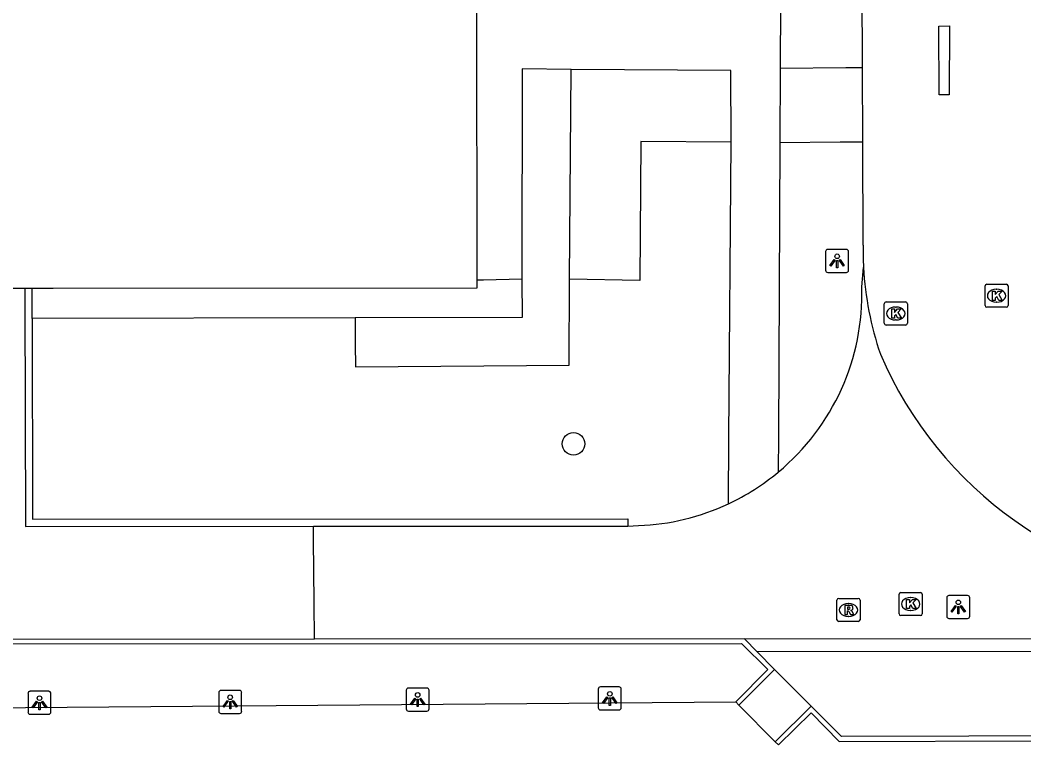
# Model space of a CAD drawing. Extents: x 161477 to 163040, y 383680 to 384868.
# Drawn here: x 161998.56 to 162042.15, y 384447.94 to 384479.4 of the extents above; entities that cross this region are included whole.
import ezdxf

# ---------------------------------------------------------------- set-up
doc = ezdxf.new("R2010")
doc.units = 0
for name, color, linetype in [('IMGEO_Boom', 7, 'Continuous'), ('IMGEO_Groenvoorziening', 7, 'Continuous'), ('IMGEO_Kolk', 7, 'Continuous'), ('IMGEO_Lichtpunt', 7, 'Continuous'), ('IMGEO_Muur', 7, 'Continuous'), ('IMGEO_Pand', 7, 'Continuous'), ('IMGEO_Rijbaan_lokaal_gesloten', 7, 'Continuous'), ('IMGEO_Rijbaan_lokaal_open', 7, 'Continuous'), ('IMGEO_Rioolput', 7, 'Continuous'), ('IMGEO_Voetpad_halfverhard', 7, 'Continuous'), ('IMGEO_Voetpad_op_trap', 7, 'Continuous'), ('IMGEO_Voetpad_open', 7, 'Continuous')]:
    doc.layers.add(name, color=color, linetype=linetype)

msp = doc.modelspace()

# ---------------------------------------------------------------- linework, layer by layer
at = {"layer": 'IMGEO_Boom'}
msp.add_circle((162022.59, 384461.01), 0.489, dxfattribs=at)
at = {"layer": 'IMGEO_Groenvoorziening'}
for points in [[(162013.108, 384466.481), (162013.117, 384465.351), (162013.125, 384464.351), (162022.4, 384464.424), (162022.423, 384468.159)], [(162020.348, 384468.154), (162020.359, 384466.494), (162013.108, 384466.481)], [(162013.108, 384466.481), (161999.092, 384466.456)]]:
    msp.add_lwpolyline(points, dxfattribs=at)
at = {"layer": 'IMGEO_Kolk'}
for p, q in [((162040.458, 384467.013), (162040.458, 384467.865)), ((162040.533, 384467.939), (162041.385, 384467.939)), ((162041.459, 384467.865), (162041.459, 384467.013)), ((162040.946, 384467.719), (162040.971, 384467.719)), ((162036.083, 384466.241), (162036.083, 384467.093)), ((162036.158, 384467.167), (162037.01, 384467.167)), ((162036.571, 384466.947), (162036.596, 384466.947)), ((162037.084, 384467.093), (162037.084, 384466.241)), ((162041.385, 384466.939), (162040.533, 384466.939)), ((162040.969, 384467.159), (162040.944, 384467.159)), ((162037.01, 384466.167), (162036.158, 384466.167)), ((162036.594, 384466.387), (162036.569, 384466.387)), ((162036.727, 384453.631), (162036.727, 384454.483)), ((162036.802, 384454.557), (162037.654, 384454.557)), ((162037.215, 384454.337), (162037.24, 384454.337)), ((162037.728, 384454.483), (162037.728, 384453.631)), ((162037.654, 384453.557), (162036.802, 384453.557)), ((162037.238, 384453.777), (162037.213, 384453.777))]:
    msp.add_line(p, q, dxfattribs=at)
for points in [[(162040.458, 384467.013), (162040.458, 384467.865)], [(162040.533, 384467.939), (162041.385, 384467.939)], [(162041.459, 384467.865), (162041.459, 384467.013)], [(162040.779, 384467.639), (162040.902, 384467.639), (162040.902, 384467.488), (162041.032, 384467.639), (162041.196, 384467.639), (162041.05, 384467.488), (162041.203, 384467.239), (162041.051, 384467.239), (162040.966, 384467.403), (162040.902, 384467.336), (162040.902, 384467.239), (162040.779, 384467.239), (162040.779, 384467.639)], [(162036.083, 384466.241), (162036.083, 384467.093)], [(162036.158, 384467.167), (162037.01, 384467.167)], [(162037.084, 384467.093), (162037.084, 384466.241)], [(162041.385, 384466.939), (162040.533, 384466.939)], [(162036.404, 384466.867), (162036.527, 384466.867), (162036.527, 384466.716), (162036.657, 384466.867), (162036.821, 384466.867), (162036.675, 384466.716), (162036.828, 384466.467), (162036.676, 384466.467), (162036.591, 384466.631), (162036.527, 384466.564), (162036.527, 384466.467), (162036.404, 384466.467), (162036.404, 384466.867)], [(162037.01, 384466.167), (162036.158, 384466.167)], [(162036.727, 384453.631), (162036.727, 384454.483)], [(162036.802, 384454.557), (162037.654, 384454.557)], [(162037.728, 384454.483), (162037.728, 384453.631)], [(162037.048, 384454.257), (162037.171, 384454.257), (162037.171, 384454.106), (162037.301, 384454.257), (162037.465, 384454.257), (162037.319, 384454.106), (162037.472, 384453.857), (162037.32, 384453.857), (162037.235, 384454.021), (162037.171, 384453.954), (162037.171, 384453.857), (162037.048, 384453.857), (162037.048, 384454.257)], [(162037.654, 384453.557), (162036.802, 384453.557)]]:
    msp.add_lwpolyline(points, dxfattribs=at)
for centre, start, end in [((162040.535, 384467.863), 91.552, 178.448), ((162040.535, 384467.863), 91.552, 178.448), ((162041.383, 384467.863), 1.552, 88.448), ((162041.383, 384467.863), 1.552, 88.448), ((162036.16, 384467.091), 91.552, 178.448), ((162036.16, 384467.091), 91.552, 178.448), ((162037.008, 384467.091), 1.552, 88.448), ((162037.008, 384467.091), 1.552, 88.448), ((162040.535, 384467.015), 181.552, 268.448), ((162040.535, 384467.015), 181.552, 268.448), ((162041.383, 384467.015), 271.552, 358.448), ((162041.383, 384467.015), 271.552, 358.448), ((162036.16, 384466.243), 181.552, 268.448), ((162036.16, 384466.243), 181.552, 268.448), ((162037.008, 384466.243), 271.552, 358.448), ((162037.008, 384466.243), 271.552, 358.448), ((162036.804, 384454.481), 91.552, 178.448), ((162036.804, 384454.481), 91.552, 178.448), ((162037.652, 384454.481), 1.552, 88.448), ((162037.652, 384454.481), 1.552, 88.448), ((162036.804, 384453.633), 181.552, 268.448), ((162036.804, 384453.633), 181.552, 268.448), ((162037.652, 384453.633), 271.552, 358.448), ((162037.652, 384453.633), 271.552, 358.448)]:
    msp.add_arc(centre, 0.0765, start, end, dxfattribs=at)
for centre, major_axis, ratio, start_param, end_param in [((162040.945, 384467.439), (-0.387, 0.002), 0.722429, 4.712389, 7.853982), ((162040.97, 384467.439), (-0.39, 0.002), 0.717154, 1.570796, 4.712389), ((162036.57, 384466.667), (-0.387, 0.002), 0.722429, 4.712389, 7.853982), ((162036.595, 384466.667), (-0.39, 0.002), 0.717154, 1.570796, 4.712389), ((162037.214, 384454.057), (-0.387, 0.002), 0.722429, 4.712389, 7.853982), ((162037.239, 384454.057), (-0.39, 0.002), 0.717154, 1.570796, 4.712389)]:
    msp.add_ellipse(centre, major_axis=major_axis, ratio=ratio, start_param=start_param, end_param=end_param, dxfattribs=at)
at = {"layer": 'IMGEO_Lichtpunt'}
for p, q in [((162033.537, 384469.353), (162033.537, 384468.546)), ((162033.537, 384469.353), (162033.537, 384468.546)), ((162034.439, 384469.448), (162033.631, 384469.448)), ((162034.439, 384469.448), (162033.631, 384469.448)), ((162034.533, 384468.546), (162034.533, 384469.353)), ((162034.533, 384468.546), (162034.533, 384469.353)), ((162033.631, 384468.452), (162034.439, 384468.452)), ((162033.631, 384468.452), (162034.439, 384468.452)), ((162038.797, 384454.333), (162038.797, 384453.526)), ((162038.797, 384454.333), (162038.797, 384453.526)), ((162039.699, 384454.428), (162038.891, 384454.428)), ((162039.699, 384454.428), (162038.891, 384454.428)), ((162039.793, 384453.526), (162039.793, 384454.333)), ((162039.793, 384453.526), (162039.793, 384454.333)), ((162038.891, 384453.432), (162039.699, 384453.432)), ((162038.891, 384453.432), (162039.699, 384453.432)), ((162016.229, 384450.408), (162015.421, 384450.408)), ((162016.229, 384450.408), (162015.421, 384450.408)), ((162023.667, 384450.363), (162023.667, 384449.556)), ((162023.667, 384450.363), (162023.667, 384449.556)), ((162024.569, 384450.458), (162023.761, 384450.458)), ((162024.569, 384450.458), (162023.761, 384450.458)), ((162024.663, 384449.556), (162024.663, 384450.363)), ((162024.663, 384449.556), (162024.663, 384450.363)), ((161998.907, 384450.173), (161998.907, 384449.366)), ((161998.907, 384450.173), (161998.907, 384449.366)), ((161999.809, 384450.268), (161999.001, 384450.268)), ((161999.809, 384450.268), (161999.001, 384450.268)), ((161999.903, 384449.366), (161999.903, 384450.173)), ((161999.903, 384449.366), (161999.903, 384450.173)), ((162007.187, 384450.213), (162007.187, 384449.406)), ((162007.187, 384450.213), (162007.187, 384449.406)), ((162008.089, 384450.308), (162007.281, 384450.308)), ((162008.089, 384450.308), (162007.281, 384450.308)), ((162008.183, 384449.406), (162008.183, 384450.213)), ((162008.183, 384449.406), (162008.183, 384450.213)), ((162015.327, 384450.313), (162015.327, 384449.506)), ((162015.327, 384450.313), (162015.327, 384449.506)), ((162016.323, 384449.506), (162016.323, 384450.313)), ((162016.323, 384449.506), (162016.323, 384450.313)), ((161999.001, 384449.272), (161999.809, 384449.272)), ((161999.001, 384449.272), (161999.809, 384449.272)), ((162007.281, 384449.312), (162008.089, 384449.312)), ((162007.281, 384449.312), (162008.089, 384449.312)), ((162015.421, 384449.412), (162016.229, 384449.412)), ((162015.421, 384449.412), (162016.229, 384449.412)), ((162023.761, 384449.462), (162024.569, 384449.462)), ((162023.761, 384449.462), (162024.569, 384449.462))]:
    msp.add_line(p, q, dxfattribs=at)
for points in [[(162033.911, 384469.017), (162033.95, 384468.989), (162033.762, 384468.727), (162033.724, 384468.754), (162033.911, 384469.017)], [(162034.013, 384468.969), (162034.06, 384468.969), (162034.06, 384468.647), (162034.013, 384468.647), (162034.013, 384468.969)], [(162034.123, 384468.989), (162034.161, 384469.016), (162034.348, 384468.754), (162034.309, 384468.726), (162034.123, 384468.989)], [(162039.171, 384453.997), (162039.21, 384453.969), (162039.022, 384453.707), (162038.984, 384453.734), (162039.171, 384453.997)], [(162039.273, 384453.949), (162039.32, 384453.949), (162039.32, 384453.627), (162039.273, 384453.627), (162039.273, 384453.949)], [(162039.383, 384453.969), (162039.421, 384453.996), (162039.608, 384453.734), (162039.569, 384453.706), (162039.383, 384453.969)], [(162015.701, 384449.977), (162015.74, 384449.949), (162015.552, 384449.687), (162015.514, 384449.714), (162015.701, 384449.977)], [(162015.803, 384449.929), (162015.85, 384449.929), (162015.85, 384449.607), (162015.803, 384449.607), (162015.803, 384449.929)], [(162015.913, 384449.949), (162015.951, 384449.976), (162016.138, 384449.714), (162016.099, 384449.686), (162015.913, 384449.949)], [(162024.041, 384450.027), (162024.08, 384449.999), (162023.892, 384449.737), (162023.854, 384449.764), (162024.041, 384450.027)], [(162024.143, 384449.979), (162024.19, 384449.979), (162024.19, 384449.657), (162024.143, 384449.657), (162024.143, 384449.979)], [(162024.253, 384449.999), (162024.291, 384450.026), (162024.478, 384449.764), (162024.439, 384449.736), (162024.253, 384449.999)], [(161999.281, 384449.837), (161999.32, 384449.809), (161999.132, 384449.547), (161999.094, 384449.574), (161999.281, 384449.837)], [(161999.383, 384449.789), (161999.43, 384449.789), (161999.43, 384449.467), (161999.383, 384449.467), (161999.383, 384449.789)], [(161999.493, 384449.809), (161999.531, 384449.836), (161999.718, 384449.574), (161999.679, 384449.546), (161999.493, 384449.809)], [(162007.561, 384449.877), (162007.6, 384449.849), (162007.412, 384449.587), (162007.374, 384449.614), (162007.561, 384449.877)], [(162007.663, 384449.829), (162007.71, 384449.829), (162007.71, 384449.507), (162007.663, 384449.507), (162007.663, 384449.829)], [(162007.773, 384449.849), (162007.811, 384449.876), (162007.998, 384449.614), (162007.959, 384449.586), (162007.773, 384449.849)]]:
    msp.add_lwpolyline(points, dxfattribs=at)
for centre in [(162034.036, 384469.151), (162039.296, 384454.131), (161999.406, 384449.971), (162007.686, 384450.011), (162015.826, 384450.111), (162024.166, 384450.161)]:
    msp.add_circle(centre, 0.0994, dxfattribs=at)
for centre, start, end in [((162033.631, 384469.353), 90, 180), ((162033.631, 384469.353), 90, 180), ((162034.439, 384469.353), 0, 90), ((162034.439, 384469.353), 0, 90), ((162033.631, 384468.546), 180, 270), ((162033.631, 384468.546), 180, 270), ((162034.439, 384468.546), 270, 0), ((162034.439, 384468.546), 270, 360), ((162038.891, 384454.333), 90, 180), ((162038.891, 384454.333), 90, 180), ((162039.699, 384454.333), 0, 90), ((162039.699, 384454.333), 0, 90), ((162038.891, 384453.526), 180, 270), ((162038.891, 384453.526), 180, 270), ((162039.699, 384453.526), 270, 0), ((162039.699, 384453.526), 270, 360), ((162015.421, 384450.313), 90, 180), ((162015.421, 384450.313), 90, 180), ((162016.229, 384450.313), 0, 90), ((162016.229, 384450.313), 0, 90), ((162023.761, 384450.363), 90, 180), ((162023.761, 384450.363), 90, 180), ((162024.569, 384450.363), 0, 90), ((162024.569, 384450.363), 0, 90), ((161999.001, 384450.173), 90, 180), ((161999.001, 384450.173), 90, 180), ((161999.809, 384450.173), 0, 90), ((161999.809, 384450.173), 0, 90), ((162007.281, 384450.213), 90, 180), ((162007.281, 384450.213), 90, 180), ((162008.089, 384450.213), 0, 90), ((162008.089, 384450.213), 0, 90), ((162015.421, 384449.506), 180, 270), ((162015.421, 384449.506), 180, 270), ((162016.229, 384449.506), 270, 0), ((162016.229, 384449.506), 270, 360), ((162023.761, 384449.556), 180, 270), ((162023.761, 384449.556), 180, 270), ((162024.569, 384449.556), 270, 0), ((162024.569, 384449.556), 270, 360), ((161999.001, 384449.366), 180, 270), ((161999.001, 384449.366), 180, 270), ((161999.809, 384449.366), 270, 0), ((161999.809, 384449.366), 270, 360), ((162007.281, 384449.406), 180, 270), ((162007.281, 384449.406), 180, 270), ((162008.089, 384449.406), 270, 0), ((162008.089, 384449.406), 270, 360)]:
    msp.add_arc(centre, 0.0946, start, end, dxfattribs=at)
at = {"layer": 'IMGEO_Muur'}
for points in [[(161998.77, 384467.771), (161998.771, 384467.278), (161998.791, 384457.425), (162011.304, 384457.432)], [(161999.092, 384466.456), (161999.091, 384467.772)], [(161999.092, 384466.456), (161999.105, 384457.74), (162024.951, 384457.752), (162024.954, 384457.441)], [(162011.304, 384457.432), (162024.954, 384457.441)], [(162011.345, 384452.534), (161993.806, 384452.524), (161993.803, 384456.825), (161993.802, 384457.288), (161993.614, 384457.279)], [(162030.011, 384452.545), (162011.345, 384452.534)], [(162030.56, 384451.987), (162030.011, 384452.545)], [(161993.808, 384449.532), (161993.806, 384452.326), (162029.878, 384452.345), (162031.022, 384451.211), (162029.632, 384449.805)], [(162031.318, 384451.216), (162030.56, 384451.987)], [(162031.35, 384448.075), (162031.49, 384447.942), (162032.91, 384449.328), (162034.118, 384448.09), (162050.824, 384448.153), (162050.827, 384448.091), (162051.071, 384448.09), (162051.068, 384451.721)], [(162029.768, 384449.668), (162031.318, 384451.216)], [(162029.632, 384449.805), (162029.768, 384449.668)], [(162032.906, 384449.629), (162031.35, 384448.075)], [(162050.834, 384449.311), (162050.824, 384448.353), (162034.22, 384448.313), (162032.906, 384449.629)]]:
    msp.add_lwpolyline(points, dxfattribs=at)
at = {"layer": 'IMGEO_Pand'}
for points in [[(162018.401, 384468.11), (162018.398, 384479.743)], [(161999.091, 384467.772), (162000, 384467.772), (162018.401, 384467.78), (162018.401, 384468.11)], [(161993.614, 384457.279), (161993.14, 384457.258), (161993.13, 384461.833), (161994.55, 384461.833), (161994.549, 384465.451), (161993.339, 384465.45), (161993.3, 384467.769), (161998.77, 384467.771)], [(161998.77, 384467.771), (161999.091, 384467.772)]]:
    msp.add_lwpolyline(points, dxfattribs=at)
at = {"layer": 'IMGEO_Rijbaan_lokaal_gesloten'}
msp.add_lwpolyline([(162011.345, 384452.534), (162011.332, 384454.118), (162011.309, 384456.861), (162011.304, 384457.432)], dxfattribs=at)
at = {"layer": 'IMGEO_Rijbaan_lokaal_open'}
for points in [[(162035.134, 384477.348), (162035.095, 384487.848)], [(162038.448, 384479.145), (162038.913, 384479.152), (162038.9, 384476.156), (162038.461, 384476.162), (162038.448, 384479.145)], [(162035.146, 384474.104), (162035.134, 384477.348)], [(162035.163, 384469.631), (162035.146, 384474.104)], [(162035.11, 384467.824), (162035.181, 384468.667)], [(162024.954, 384457.441), (162025.417, 384457.461)], [(162047.762, 384452.537), (162030.011, 384452.545)], [(162047.69, 384452.001), (162030.56, 384451.987)]]:
    msp.add_lwpolyline(points, dxfattribs=at)
for centre, radius, start, end in [((162049.693, 384469.42), 14.532, 179.1686, 182.9708), ((162049.063, 384469.419), 13.902, 183.1027, 198.9362), ((162025.041, 384467.531), 10.074, 309.7418, 1.6671), ((162051.648, 384471.648), 17.118, 203.1887, 266.205), ((162025.054, 384467.497), 10.039, 295.1297, 309.8092), ((162025.028, 384467.567), 10.114, 272.2044, 295.0924)]:
    msp.add_arc(centre, radius, start, end, dxfattribs=at)
at = {"layer": 'IMGEO_Rioolput'}
for p, q in [((162034.104, 384454.3), (162034.956, 384454.3)), ((162034.029, 384453.374), (162034.029, 384454.226)), ((162034.517, 384454.08), (162034.542, 384454.08)), ((162035.03, 384454.226), (162035.03, 384453.374)), ((162034.54, 384453.52), (162034.515, 384453.52)), ((162034.956, 384453.3), (162034.104, 384453.3))]:
    msp.add_line(p, q, dxfattribs=at)
for points in [[(162034.104, 384454.3), (162034.956, 384454.3)], [(162034.029, 384453.374), (162034.029, 384454.226)], [(162034.618, 384453.998), (162034.366, 384454), (162034.366, 384453.6)], [(162034.544, 384453.919), (162034.49, 384453.919), (162034.49, 384453.838)], [(162034.49, 384453.838), (162034.542, 384453.838)], [(162035.03, 384454.226), (162035.03, 384453.374)], [(162034.366, 384453.6), (162034.49, 384453.6), (162034.49, 384453.762), (162034.501, 384453.762)], [(162034.548, 384453.733), (162034.619, 384453.6), (162034.759, 384453.6), (162034.694, 384453.726)], [(162034.956, 384453.3), (162034.104, 384453.3)]]:
    msp.add_lwpolyline(points, dxfattribs=at)
for centre, radius, start, end in [((162034.106, 384454.224), 0.0765, 91.552, 178.448), ((162034.106, 384454.224), 0.0765, 91.552, 178.448), ((162034.954, 384454.224), 0.0765, 1.552, 88.448), ((162034.954, 384454.224), 0.0765, 1.552, 88.448), ((162034.526, 384454.027), 0.19, 274.7715, 282.9687), ((162034.55, 384453.823), 0.0964, 77.0061, 93.1865), ((162034.564, 384453.88), 0.0378, 276.6634, 79.6772), ((162034.617, 384453.888), 0.109, 350.3612, 89.416), ((162034.615, 384453.888), 0.112, 277.5842, 350.9817), ((162034.5, 384453.709), 0.0533, 26.0293, 88.6989), ((162034.599, 384453.673), 0.108, 29.5134, 73.7905), ((162034.106, 384453.376), 0.0765, 181.552, 268.448), ((162034.106, 384453.376), 0.0765, 181.552, 268.448), ((162034.954, 384453.376), 0.0765, 271.552, 358.448), ((162034.954, 384453.376), 0.0765, 271.552, 358.448)]:
    msp.add_arc(centre, radius, start, end, dxfattribs=at)
for centre, major_axis, ratio, start_param, end_param in [((162034.516, 384453.8), (-0.387, 0.002), 0.722429, 4.712389, 7.853982), ((162034.541, 384453.8), (-0.39, 0.002), 0.717154, 1.570796, 4.712389)]:
    msp.add_ellipse(centre, major_axis=major_axis, ratio=ratio, start_param=start_param, end_param=end_param, dxfattribs=at)
at = {"layer": 'IMGEO_Voetpad_halfverhard'}
for points in [[(162022.423, 384468.159), (162022.495, 384477.262)], [(162031.559, 384477.32), (162034.415, 384477.342), (162035.134, 384477.348)], [(162029.432, 384474.109), (162025.515, 384474.129), (162025.468, 384468.097), (162022.423, 384468.159)], [(162035.146, 384474.104), (162034.171, 384474.098), (162031.549, 384474.081)]]:
    msp.add_lwpolyline(points, dxfattribs=at)
at = {"layer": 'IMGEO_Voetpad_op_trap'}
msp.add_lwpolyline([(162031.318, 384451.216), (162032.906, 384449.629)], dxfattribs=at)
at = {"layer": 'IMGEO_Voetpad_open'}
for points in [[(162031.653, 384495.547), (162031.648, 384494.483), (162031.559, 384477.32)], [(162022.495, 384477.262), (162020.363, 384477.283), (162020.348, 384468.154)], [(162029.432, 384474.109), (162029.426, 384477.221), (162022.495, 384477.262)], [(162031.559, 384477.32), (162031.549, 384474.081)], [(162029.317, 384458.408), (162029.338, 384461.287), (162029.432, 384474.109)], [(162031.549, 384474.081), (162031.489, 384461.377), (162031.481, 384459.785)], [(162020.348, 384468.154), (162018.684, 384468.116), (162018.401, 384468.11)], [(161993.808, 384449.532), (161995.156, 384449.543), (162029.632, 384449.805)], [(162029.768, 384449.668), (162031.35, 384448.075)]]:
    msp.add_lwpolyline(points, dxfattribs=at)

doc.saveas('drawing.dxf')
